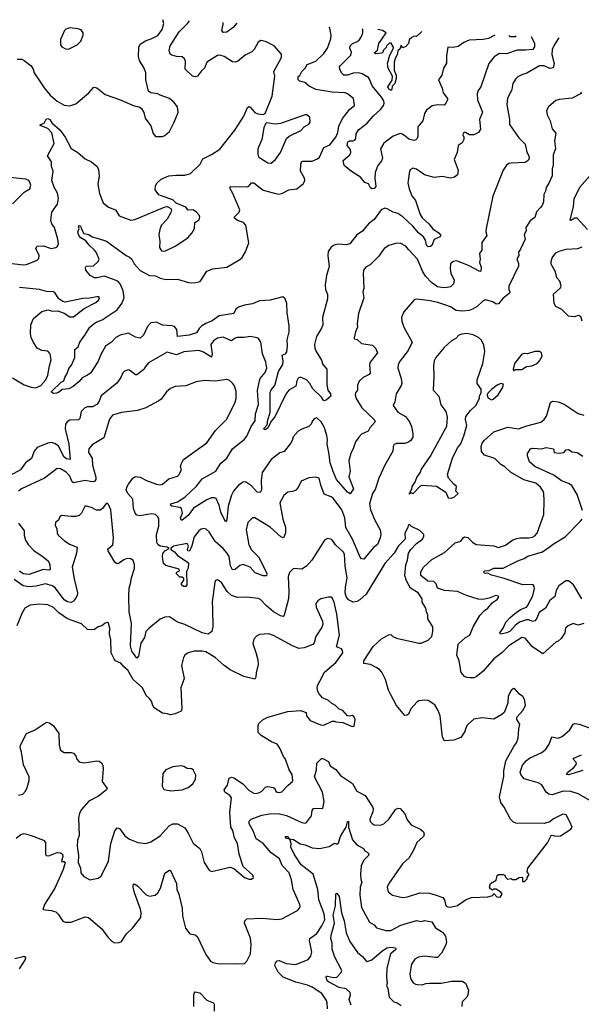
# Model space of a CAD drawing. Extents: x 1690054 to 1842981, y 782881 to 914114.
# Tile 684 of 693: x 1821306 to 1826103, y 899654 to 908058. Entities that reach past the tile are written whole.
import ezdxf

# ---------------------------------------------------------------- set-up
doc = ezdxf.new("R2010")
doc.units = 0

msp = doc.modelspace()

# ---------------------------------------------------------------- linework, layer by layer
at = {"layer": '0CON10XD'}
for points in [[(1821285, 907721.2), (1821325, 907720), (1821345, 907711.2), (1821403.8, 907665), (1821422, 907635), (1821428, 907605), (1821515.4, 907475.4), (1821567.1, 907415), (1821625, 907362.9), (1821685, 907330), (1821735, 907323.8), (1821785, 907341.2), (1821895, 907433.3), (1821935, 907480), (1821945, 907482), (1821965, 907476), (1822035, 907420), (1822157.5, 907377.5), (1822285, 907323.8), (1822325, 907313.3), (1822345, 907300), (1822365.8, 907265.8), (1822378.8, 907218.8), (1822425, 907152.5), (1822446.4, 907086.4), (1822465, 907062.5), (1822525, 907060), (1822545, 907070), (1822585.8, 907104.2), (1822626.2, 907185), (1822660, 907265), (1822653.3, 907315), (1822621.2, 907355), (1822584.2, 907384.2), (1822505, 907413.3), (1822485, 907426.2), (1822425, 907433.8), (1822405, 907447.5), (1822383.9, 907543.9), (1822382.5, 907605), (1822368.1, 907645), (1822329.8, 907709.8), (1822321.9, 907745), (1822323.3, 907825), (1822335, 907848), (1822381.7, 907878.3), (1822435, 907897.1), (1822485, 907924.6), (1822523.6, 907975), (1822536.6, 908026.6), (1822528.4, 908058.3)], [(1822522.9, 906552.9), (1822493.2, 906563.2), (1822462, 906605), (1822465, 906640), (1822480, 906665), (1822515, 906696.2), (1822580, 906725), (1822645, 906732), (1822715, 906730), (1822763.8, 906746.2), (1822846, 906824), (1822868.8, 906871.2), (1822945, 906906.9), (1823015, 906953.8), (1823144, 907115), (1823220, 907235), (1823250.7, 907309.3), (1823265, 907316.7), (1823275, 907312.5), (1823315, 907267.5), (1823340, 907255), (1823385, 907250), (1823403, 907257), (1823461.9, 907405), (1823485.7, 907575), (1823476.7, 907615), (1823493.1, 907646.9), (1823541.2, 907735), (1823543.3, 907765), (1823480, 907835), (1823405, 907872.5), (1823365, 907880), (1823342.7, 907867.3), (1823308, 907805), (1823287.4, 907782.6), (1823232, 907755), (1823167.6, 907702.4), (1823145, 907696.4), (1823125, 907700), (1823053.8, 907745), (1823015, 907754.5), (1822995, 907752.2), (1822905.7, 907695), (1822884.2, 907645), (1822857.5, 907622.5), (1822823.8, 907575), (1822805, 907569.4), (1822782.5, 907575), (1822718.8, 907635), (1822722.9, 907705), (1822714, 907725), (1822692.7, 907742.7), (1822644.3, 907744.3), (1822605, 907756), (1822592, 907765), (1822583.1, 907795), (1822591.9, 907835), (1822667.3, 907955), (1822739.4, 908025), (1822755.8, 908047.9)], [(1823160.1, 908029.4), (1823128.3, 907991.7), (1823075, 907950.6), (1823045, 907950), (1823031.4, 907965), (1823043.4, 908016.6), (1823043.4, 908034.8)], [(1825675.4, 907914.3), (1825704.1, 907855), (1825703.1, 907826.9), (1825688.6, 907805), (1825627, 907797), (1825555, 907798.6), (1825465, 907766.9), (1825405, 907770), (1825360.1, 907739.9), (1825313.3, 907683.3), (1825243.7, 907486.3), (1825221.1, 907455), (1825212.9, 907425), (1825217.8, 907375), (1825257.9, 907267.9), (1825233.1, 907205), (1825242.8, 907125), (1825225, 907096), (1825185, 907075.6), (1825147.5, 907075), (1825115, 907096.7), (1825105, 907096.7), (1825095, 907087.5), (1825091.2, 907075), (1825100, 907055), (1825098.8, 907035), (1825085, 907006.7), (1825050, 906985), (1825044, 906925), (1825016.2, 906865), (1825050, 906775), (1825045.8, 906734.2), (1825020, 906715), (1824985.3, 906704.7), (1824915, 906719.6), (1824845, 906710), (1824765, 906734.4), (1824695, 906781.4), (1824665, 906790), (1824645, 906780), (1824635.7, 906764.3), (1824623.6, 906683.6), (1824620, 906665), (1824632, 906615), (1824655, 906555.8), (1824686.1, 906515), (1824725.3, 906395), (1824745, 906366.2), (1824800.5, 906315), (1824833.6, 906273.6), (1824889.1, 906235), (1824901.9, 906215), (1824895.6, 906205), (1824847.6, 906182.4), (1824825, 906131.6), (1824815, 906122.1), (1824795, 906118.9), (1824779.5, 906135), (1824772.5, 906175), (1824754.6, 906205), (1824715.6, 906235.6), (1824665, 906296.9), (1824577.9, 906375), (1824535, 906403.3), (1824496.2, 906416.2), (1824445, 906444.6), (1824425, 906448.1), (1824393.3, 906435), (1824335, 906353.9), (1824285, 906317.1), (1824235, 906253.3), (1824185, 906221.8), (1824125, 906145.5), (1824095, 906136.2), (1824025, 906141.1), (1823992.5, 906135), (1823965, 906116.2), (1823941.7, 906078.3), (1823938.1, 906045), (1823948.3, 905951.7), (1823926, 905875), (1823914.2, 905794.2), (1823917.5, 905755), (1823934.2, 905715), (1823934.2, 905675), (1823892.9, 905515), (1823895.8, 905455), (1823884.6, 905425.4), (1823841.2, 905355), (1823823.8, 905285), (1823827.1, 905255), (1823839.1, 905225), (1823885, 905152.5), (1823896, 905115), (1823929.4, 905075), (1823928, 904945), (1823937.1, 904895), (1823960.6, 904865), (1823964.4, 904845), (1823925, 904810.3), (1823905, 904805.3), (1823882.9, 904835), (1823808.7, 904908.7), (1823785, 904951.8), (1823755, 904983.8), (1823705, 905006.5), (1823685, 904998.1), (1823673.5, 904975), (1823665, 904931.2), (1823605, 904896.4), (1823578.2, 904861.8), (1823485, 904668.1), (1823457.1, 904632.9), (1823425, 904573.1), (1823405, 904557.8), (1823389.2, 904565), (1823418.8, 904601.2), (1823425, 904644), (1823445.9, 904704.1), (1823444.8, 904875), (1823455, 904899.1), (1823485.9, 904935), (1823516.4, 905055), (1823553.2, 905115), (1823555.3, 905145), (1823546.5, 905193.5), (1823575, 905206.7), (1823586.4, 905223.6), (1823594.2, 905275), (1823590, 905325), (1823607.5, 905392.5), (1823609, 905445), (1823591.2, 905555), (1823588.2, 905635), (1823574.4, 905675), (1823553.2, 905693.2), (1823445.8, 905664.2), (1823355, 905659.3), (1823295, 905633.8), (1823227.3, 905622.7), (1823175, 905603.5), (1823151.8, 905588.2), (1823135, 905549.5), (1823010.3, 905529.7), (1822950.8, 905489.2), (1822895, 905466), (1822862.4, 905445), (1822837.6, 905422.4), (1822815.3, 905384.7), (1822754.4, 905364.4), (1822655, 905353.8), (1822647.5, 905415), (1822628.5, 905438.5), (1822606.1, 905446.1), (1822525, 905450), (1822475, 905475.4), (1822425, 905470.9), (1822398.3, 905438.3), (1822363.5, 905365), (1822335, 905339.5), (1822295, 905348.9), (1822235, 905382), (1822165, 905365.3), (1822127.1, 905345), (1822089.6, 905305), (1822039.5, 905270.5), (1821998.3, 905201.7), (1821975.9, 905144.1), (1821912.5, 905045), (1821885, 905023.1), (1821838.3, 905001.7), (1821815, 904968.8), (1821763.6, 904926.4), (1821725, 904906.7), (1821668.3, 904901.7), (1821637.5, 904875), (1821620.7, 904869.3), (1821595, 904868), (1821580, 904875), (1821578.8, 904885), (1821658.8, 904965), (1821684.1, 904975.9), (1821690.3, 905005), (1821711.5, 905038.5), (1821725, 905082.1), (1821749.6, 905110.4), (1821777.3, 905175), (1821777.1, 905242.9), (1821804.4, 905265.6), (1821820, 905305), (1821861.9, 905365), (1821904.8, 905435), (1821941.7, 905465), (1821965, 905479.5), (1822010.9, 905495), (1822138.8, 905581.2), (1822179.3, 905635), (1822197.1, 905685), (1822189.1, 905745), (1822163, 905803), (1822145, 905827.8), (1822028.8, 905868.8), (1821965, 905853.8), (1821943.8, 905855), (1821908, 905875), (1821870.9, 905920.9), (1821868, 905942), (1821875, 905953.3), (1821935, 905957.1), (1821975, 905994), (1821984.2, 906015), (1821958.1, 906075), (1821942.5, 906095), (1821899.4, 906135), (1821871.2, 906171.2), (1821827.5, 906195), (1821810, 906215), (1821801.1, 906245), (1821813.3, 906275), (1821807.5, 906295), (1821815, 906302.5), (1821825, 906297.5), (1821830, 906275), (1821852.5, 906232.5), (1821895, 906224.2), (1821923.6, 906203.6), (1821967.5, 906192.5), (1822048.3, 906168.3), (1822215, 906046), (1822245, 906032), (1822265, 906013.8), (1822284.3, 905975), (1822335, 905918.6), (1822413.3, 905875), (1822465, 905871.1), (1822505, 905851.8), (1822555, 905841.5), (1822654.5, 905844.5), (1822747.5, 905815), (1822795, 905812.2), (1822847, 905823), (1822905, 905912.9), (1822955, 905932.1), (1823075, 905946.4), (1823185, 906011.6), (1823205, 906029.1), (1823235, 906076), (1823264.4, 906155), (1823236.2, 906305), (1823217.8, 906327.8), (1823165, 906345.6), (1823142, 906365), (1823140, 906375), (1823181.4, 906415), (1823185.6, 906435), (1823127.3, 906575), (1823103.8, 906615), (1823103.3, 906635), (1823245, 906630.9), (1823262.1, 906637.9), (1823284.6, 906665.4), (1823305, 906666.4), (1823385, 906603.8), (1823515, 906568.5), (1823545.3, 906574.7), (1823605, 906605.7), (1823673.3, 906615), (1823728.7, 906661.3), (1823741.4, 906685), (1823738.1, 906705), (1823704.4, 906765), (1823707.5, 906825), (1823714.4, 906845.6), (1823725, 906850.8), (1823805, 906849.6), (1823850.5, 906869.5), (1823865.6, 906885), (1823903.2, 906966.8), (1823955, 906990), (1824006.1, 907056.1), (1824022.5, 907095), (1824031.7, 907148.3), (1824062.7, 907215), (1824124.5, 907295), (1824166, 907325), (1824156, 907385), (1824106.6, 907426.6), (1824086.7, 907435), (1823975, 907440), (1823835, 907462.2), (1823779.8, 907489.8), (1823742.2, 907522.2), (1823694.5, 907534.5), (1823684, 907545), (1823685, 907572.5), (1823698.8, 907581.2), (1823715.6, 907615), (1823745.3, 907644.7), (1823762.8, 907677.2), (1823835.9, 907704.1), (1823905, 907770.6), (1823935, 907816), (1823962.9, 907895), (1823967.3, 907925), (1823955.6, 907985), (1823948, 907993.4)], [(1821723, 907807), (1821735, 907813.3), (1821795.8, 907844.2), (1821827.5, 907875), (1821847.5, 907925), (1821847.5, 907945), (1821830.7, 907970.7), (1821805, 907980), (1821735, 907988.8), (1821701.2, 907978.8), (1821687.5, 907965), (1821655, 907890), (1821653.3, 907845), (1821665, 907827.5), (1821698.3, 907808.3), (1821723, 907807)], [(1825365.7, 907928.5), (1825357.9, 907922.1), (1825311.3, 907898.7), (1825265, 907889.6), (1825145, 907884.3), (1825098.8, 907865), (1825050.3, 907829.7), (1825005, 907821.4), (1824962.5, 907825), (1824950.3, 907749.7), (1824952.3, 907687.7), (1824926.2, 907645), (1824912, 907585), (1824884.3, 907545), (1824915.6, 907475), (1824922.2, 907435), (1824959.4, 907385), (1824960.8, 907375), (1824946.2, 907345), (1824931.2, 907328.8), (1824875, 907330.8), (1824828.3, 907321.7), (1824781.2, 907285), (1824765, 907257.5), (1824750, 907195), (1824706.9, 907145), (1824707, 907063), (1824701.4, 907045), (1824688.3, 907031.7), (1824675, 907028.5), (1824635, 907036.4), (1824575, 907082.3), (1824555, 907087.6), (1824495, 907063.8), (1824415, 907003.1), (1824386.9, 906955), (1824404.5, 906875), (1824395.9, 906854.1), (1824365.3, 906814.7), (1824343.2, 906755), (1824339.7, 906705), (1824348.5, 906635), (1824335, 906616.9), (1824315, 906615.5), (1824302.4, 906622.4), (1824286.7, 906656.7), (1824255, 906669.5), (1824218.2, 906715), (1824141.2, 906761.2), (1824077.6, 906815), (1824069.7, 906855), (1824124.6, 906905), (1824133.1, 906925), (1824130.6, 906950.6), (1824102.2, 906985), (1824109.7, 907015), (1824125, 907025.2), (1824155, 907022.9), (1824169.7, 907030.3), (1824177.9, 907045), (1824179.1, 907085), (1824200.6, 907119.4), (1824274.3, 907175.7), (1824325, 907234.4), (1824391.5, 907295), (1824412.5, 907325), (1824418.5, 907345), (1824415.5, 907365), (1824396.3, 907396.4), (1824315.3, 907495), (1824295, 907552), (1824284.1, 907564.1), (1824231.4, 907595), (1824195.9, 907605.9), (1824155, 907601.8), (1824105, 907584.4), (1824075.7, 907585.7), (1824055, 907603.3), (1824040.8, 907635), (1824038.6, 907655), (1824044.3, 907665), (1824135, 907756.7), (1824139.7, 907779.7), (1824126.9, 907815), (1824127.8, 907835), (1824145, 907851.5), (1824189.1, 907870.9), (1824205, 907884.2), (1824225, 907913.8), (1824236.7, 907945), (1824235.6, 907975), (1824231.3, 907980.4)], [(1824739.7, 907957.1), (1824696.1, 907913.9), (1824675, 907917.5), (1824655, 907907.5), (1824633.9, 907886.1), (1824626.7, 907855), (1824605, 907830), (1824578.3, 907818.3), (1824565, 907840), (1824552.5, 907807.5), (1824536.4, 907793.6), (1824530.5, 907759.5), (1824512.2, 907727.8), (1824503.6, 907695), (1824505.5, 907625), (1824521.5, 907585), (1824520.4, 907555), (1824510, 907515), (1824488.6, 907491.4), (1824485, 907463.3), (1824477.1, 907452.9), (1824458.9, 907465), (1824450, 907485), (1824486.5, 907543.5), (1824490.9, 907575), (1824454.4, 907644.4), (1824447, 907683), (1824467.1, 907755), (1824500, 907815), (1824500, 907825), (1824478.3, 907858.3), (1824465, 907857.5), (1824440, 907835), (1824435, 907820), (1824410, 907795), (1824410, 907785), (1824398.3, 907771.7), (1824345, 907767.5), (1824333.3, 907775), (1824361.7, 907798.3), (1824373.5, 907855), (1824437.5, 907945), (1824405.8, 907965.8), (1824365, 907974.3)], [(1825913.8, 907903.4), (1825905.5, 907894.5), (1825870.2, 907839.8), (1825854.5, 907805), (1825852, 907762), (1825870.4, 907685), (1825863, 907647), (1825835, 907643.1), (1825786.7, 907665), (1825745, 907664.3), (1825638.8, 907601.2), (1825595, 907588.1), (1825560.6, 907569.4), (1825539.8, 907550.2), (1825516.9, 907515), (1825508.3, 907461.7), (1825472.5, 907385), (1825465.7, 907335), (1825489.4, 907205), (1825490, 907165), (1825570.1, 907050.1), (1825622.2, 906995), (1825637.1, 906927.1), (1825655, 906896.2), (1825658.5, 906875), (1825648, 906855), (1825625, 906840), (1825505, 906834.3), (1825485, 906830), (1825464.3, 906815.7), (1825435.7, 906774.3), (1825348.3, 906551.7), (1825290, 906275), (1825288.3, 906248.3), (1825296.2, 906215), (1825254.4, 906155.6), (1825252.5, 906087.5), (1825234, 906065), (1825239.2, 906015), (1825234.4, 905985), (1825247.8, 905945), (1825245, 905912.5), (1825235, 905908.8), (1825145, 905957.3), (1825055, 905995.4), (1825035, 906000), (1825007.5, 905995), (1824986.2, 905975), (1824982.5, 905935), (1824990, 905895), (1825018.1, 905835), (1825010, 905805), (1824985, 905779.2), (1824958.2, 905771.8), (1824925, 905769.7), (1824875, 905779.3), (1824823.1, 905815), (1824775, 905865.4), (1824748.8, 905905), (1824703.5, 906015), (1824626.7, 906096.7), (1824603.3, 906125), (1824555, 906150), (1824515, 906148), (1824458.3, 906131.7), (1824418, 906105), (1824375, 906041.2), (1824299.2, 905965), (1824265, 905948), (1824244.4, 905925), (1824238.5, 905895), (1824246.7, 905765), (1824236.7, 905735), (1824246.7, 905685), (1824198.8, 905551.2), (1824187.5, 905465), (1824190, 905435), (1824172.9, 905395), (1824161.7, 905341.7), (1824164.3, 905334.3), (1824187.8, 905327.8), (1824225.7, 905295.7), (1824319.7, 905279.7), (1824345, 905253.3), (1824362.5, 905215), (1824300, 905135), (1824294.4, 905115), (1824299.4, 905040.6), (1824290, 905030), (1824238.8, 905005), (1824206.8, 904973.2), (1824192.5, 904937.5), (1824190.6, 904895), (1824175.5, 904874.5), (1824171.5, 904855), (1824180.5, 904825), (1824229.1, 904745), (1824333.8, 904645), (1824343.3, 904625), (1824296.2, 904575), (1824281.2, 904545), (1824225, 904519.2), (1824202.5, 904495), (1824174.3, 904455), (1824158.1, 904405), (1824133.7, 904356.3), (1824117.5, 904295), (1824129.4, 904205), (1824118.2, 904155), (1824158.1, 904055), (1824127.5, 904012.5), (1824105, 904025.8), (1824012.8, 904132.8), (1823982.5, 904202.5), (1823958.4, 904275), (1823947.8, 904365), (1823931.9, 904435), (1823933.8, 904475), (1823928, 904508), (1823909.5, 904575), (1823880.5, 904625), (1823845, 904661.2), (1823825, 904653.8), (1823808, 904635), (1823796, 904605), (1823775, 904586.2), (1823715, 904563.8), (1823683.8, 904545), (1823643, 904497), (1823634.4, 904465), (1823619.8, 904440.2), (1823565, 904372.5), (1823529.1, 904360.9), (1823452.5, 904305), (1823376.9, 904193.1), (1823368.9, 904125), (1823370.5, 904045), (1823358.8, 904021.2), (1823335, 904024.2), (1823285, 904080), (1823235, 904113.1), (1823215, 904111.4), (1823174.4, 904085), (1823133.3, 904035), (1823115, 903998.8), (1823087.9, 903905), (1823075, 903790), (1823065, 903773.3), (1823023.9, 903855), (1823010.4, 903915), (1822985, 903970.8), (1822968.3, 903978.3), (1822945, 903977.8), (1822905, 903961.1), (1822790.9, 903889.1), (1822744.4, 903825), (1822695, 903786.7), (1822685, 903787.5), (1822678, 903805), (1822695.7, 903845), (1822688.6, 903885), (1822674.5, 903894.5), (1822606.7, 903905), (1822594.3, 903915), (1822596.7, 903925), (1822655, 903943.3), (1822715, 903983.5), (1822815, 904077.1), (1822865, 904139.5), (1822980, 904205), (1823025, 904272.9), (1823075.4, 904315), (1823123.4, 904396.6), (1823225, 904478.5), (1823245.5, 904504.5), (1823284.3, 904585.7), (1823316.6, 904635), (1823319.6, 904695), (1823345.3, 904774.7), (1823337.6, 904892.4), (1823352.9, 904975), (1823360, 904995), (1823402, 905048), (1823415.6, 905085), (1823407.1, 905135), (1823379.2, 905205), (1823366, 905305), (1823346.2, 905336.2), (1823335, 905343.3), (1823275, 905352.9), (1823224.5, 905345.5), (1823163.2, 905346.8), (1823145, 905340.8), (1823115, 905318.5), (1823045, 905348.6), (1822995, 905339.2), (1822962, 905318), (1822939.4, 905285), (1822950.5, 905205), (1822945, 905177.5), (1822875, 905220), (1822835, 905233.3), (1822707, 905223), (1822645, 905198.9), (1822565, 905221.4), (1822405, 905129.4), (1822381.1, 905098.9), (1822365, 905072.5), (1822305, 905027.5), (1822295, 905027.5), (1822245, 905066.2), (1822231.7, 905068.3), (1822201.7, 905058.3), (1822186.7, 905045), (1822170, 905005), (1822136.2, 904955), (1822001.5, 904848.5), (1821981.8, 904795), (1821965, 904772.5), (1821926.7, 904755), (1821885, 904754.4), (1821863.6, 904746.4), (1821830, 904715), (1821818.1, 904655), (1821808.3, 904641.7), (1821735, 904641.1), (1821710, 904625), (1821697.8, 904605), (1821693.6, 904566.4), (1821724.6, 904435), (1821736.9, 904303.1), (1821705, 904311.1), (1821685, 904324.1), (1821637.4, 904417.4), (1821605, 904440.8), (1821575, 904449.4), (1821545, 904444), (1821454.5, 904405.5), (1821428.8, 904375), (1821415.9, 904335), (1821406.6, 904313.4), (1821355, 904274.6), (1821313.6, 904215), (1821225, 904167.1)], [(1825543.1, 907920.4), (1825538.8, 907911.2), (1825495, 907912.7), (1825482.7, 907923.1)], [(1826105, 907440), (1826096.2, 907425), (1826025, 907387.5), (1825915, 907377.5), (1825885, 907369.2), (1825823.3, 907315), (1825806.4, 907283.6), (1825812, 907245), (1825835.8, 907195), (1825855, 907127.5), (1825885, 907090), (1825873.1, 907025), (1825881.9, 906955), (1825863.3, 906905), (1825863.1, 906815), (1825855.5, 906785), (1825853.1, 906725), (1825826.7, 906663.3), (1825802.9, 906625), (1825796.7, 906595), (1825781.9, 906565), (1825779.4, 906505), (1825768.3, 906471.7), (1825754.2, 906455.8), (1825721.7, 906418.3), (1825705, 906370), (1825665, 906342.5), (1825628.8, 906285), (1825632, 906255), (1825614.1, 906224.1), (1825623.8, 906185), (1825585, 906100), (1825567.5, 906075), (1825570, 906045), (1825553.6, 906016.4), (1825567.7, 905977.7), (1825566, 905955), (1825482.9, 905785), (1825484.1, 905755.9), (1825492.9, 905735), (1825490, 905725), (1825432, 905678), (1825395, 905634), (1825375, 905629.2), (1825348.8, 905648.8), (1825285, 905666.4), (1825262, 905655), (1825215, 905610), (1825173.8, 905586.2), (1825145, 905575.5), (1825085, 905569.2), (1825035, 905575.6), (1824985, 905607.1), (1824936.7, 905625), (1824877.5, 905645), (1824812.7, 905657.3), (1824698.3, 905671.7), (1824674.3, 905665.7), (1824661.4, 905648.6), (1824586.2, 905565), (1824568, 905515), (1824570, 905485), (1824586, 905435), (1824658.1, 905305), (1824625, 905235.8), (1824555.6, 905145), (1824540, 905115), (1824537.3, 905082.7), (1824564.5, 904994.5), (1824570, 904955), (1824564.3, 904935), (1824521.4, 904865), (1824510, 904795), (1824495.7, 904765), (1824535, 904707.1), (1824600, 904670), (1824635, 904627.1), (1824653.2, 904585), (1824664.6, 904525), (1824662.7, 904495), (1824647.5, 904465), (1824621, 904449), (1824591.9, 904441.9), (1824525, 904441.5), (1824505, 904431.4), (1824497.3, 904415), (1824492.9, 904375), (1824425.7, 904255), (1824373.5, 904145), (1824342.9, 904047.1), (1824320.9, 904015), (1824292.7, 903925), (1824301.2, 903875), (1824339.1, 903785), (1824383.8, 903705), (1824390, 903665), (1824385.5, 903635), (1824361.9, 903578.1), (1824328, 903552), (1824245, 903453.8), (1824226.8, 903456.8), (1824215, 903471.2), (1824148.5, 903625), (1824092, 903725), (1824082.1, 903805), (1824056.6, 903875), (1823982.7, 903972.7), (1823965, 903986.1), (1823907.4, 904007.4), (1823878.2, 904085), (1823863.8, 904145), (1823835, 904152.2), (1823775, 904148.6), (1823710.5, 904119.5), (1823683.3, 904065), (1823665, 904043.3), (1823635, 904031.2), (1823595, 904026.2), (1823563.4, 903996.6), (1823529.2, 903935), (1823554.5, 903794.5), (1823575.7, 903725.7), (1823575.8, 903675), (1823560, 903635), (1823536.7, 903645), (1823445, 903726.6), (1823315, 903806), (1823293.8, 903805), (1823254.5, 903765.5), (1823240.6, 903705), (1823263.5, 903575), (1823285, 903534.4), (1823345, 903472.5), (1823416.5, 903335), (1823415, 903311.2), (1823385, 903312.5), (1823317.9, 903337.9), (1823274.2, 903385), (1823215, 903408.2), (1823185, 903399.2), (1823145, 903364.3), (1823125, 903361.4), (1823105.3, 903395.3), (1823094, 903475), (1823075, 903508.9), (1823045, 903545.5), (1822974.4, 903605), (1822925, 903688), (1822899.1, 903709.1), (1822875, 903714), (1822855, 903709.2), (1822835, 903694), (1822795.4, 903644.6), (1822775, 903566.7), (1822755, 903522.5), (1822742.5, 903525), (1822740, 903535), (1822748.8, 903565), (1822735, 903587.1), (1822620, 903565), (1822596.7, 903545), (1822597.5, 903535), (1822627.5, 903515), (1822654.1, 903484.1), (1822735, 903431.2), (1822746.5, 903416.5), (1822745, 903377.5), (1822730.5, 903349.5), (1822733.8, 903235), (1822725, 903221.2), (1822705, 903220.8), (1822686.7, 903235), (1822686.7, 903245), (1822707.5, 903275), (1822707, 903287), (1822695, 903300), (1822675, 903300), (1822641.7, 903331.7), (1822648.3, 903341.7), (1822670, 903355), (1822667, 903367), (1822555, 903400), (1822535, 903416.7), (1822524.4, 903475.6), (1822528.3, 903501.7), (1822546.2, 903525), (1822583.3, 903545), (1822566.9, 903556.9), (1822505, 903563.3), (1822485, 903578.8), (1822475.9, 903595), (1822474.2, 903665), (1822494.7, 903735), (1822493.8, 903793.8), (1822485.6, 903815), (1822465, 903834.4), (1822435, 903840.5), (1822333.1, 903823.1), (1822305, 903828.8), (1822293.1, 903845), (1822279.2, 903885), (1822271.5, 903965), (1822228.5, 904015), (1822216.5, 904045), (1822223.5, 904075), (1822235.4, 904094.6), (1822271.4, 904145), (1822295, 904159.4), (1822335, 904152.2), (1822390, 904125), (1822474.6, 904094.6), (1822505, 904088.6), (1822525, 904094.3), (1822580, 904140), (1822655, 904162.5), (1822665, 904172), (1822687.1, 904215), (1822680.8, 904245), (1822685, 904263.3), (1822704.5, 904305.5), (1822905, 904445.8), (1822978.7, 904551.3), (1823073.2, 904646.8), (1823143.1, 904785), (1823155.6, 904825), (1823155.5, 904885.5), (1823141.7, 904931.7), (1823125, 904956.2), (1823095, 904981.2), (1823075, 904988), (1822975, 904973.1), (1822885, 904977.8), (1822814.3, 904965.7), (1822725, 904934.2), (1822635, 904926.2), (1822595, 904911.2), (1822558.8, 904881.2), (1822515, 904820), (1822495, 904803.8), (1822382.5, 904745), (1822312.7, 904722.7), (1822175, 904706.7), (1822097.3, 904682.7), (1822071.7, 904648.3), (1822025, 904490), (1821925, 904428.5), (1821895.6, 904395), (1821892.2, 904365), (1821925.6, 904315), (1821926.4, 904255), (1821956.4, 904153.6), (1821957, 904133), (1821945, 904115.6), (1821925, 904112.4), (1821865, 904124.1), (1821765, 904105.6), (1821753.3, 904113.3), (1821735, 904163.1), (1821701.5, 904195), (1821655, 904223.5), (1821625, 904226), (1821516.7, 904145), (1821321.2, 904055), (1821295, 904034)], [(1821195.8, 905984.2), (1821335, 905964.4), (1821365, 905968.6), (1821454.2, 906005.8), (1821469.7, 906020.3), (1821472.9, 906045), (1821442.9, 906105), (1821454.3, 906125.7), (1821508.9, 906128.9), (1821575, 906104.4), (1821615, 906112.5), (1821628.8, 906125), (1821635.9, 906145.9), (1821631.9, 906185), (1821603.3, 906285), (1821580.8, 906315), (1821571.3, 906345), (1821581.7, 906415), (1821628.5, 906485), (1821636, 906535), (1821628.1, 906578.1), (1821598.9, 906628.9), (1821581.4, 906685), (1821592.7, 906765), (1821576.7, 906805), (1821578.1, 906845), (1821543.8, 906895), (1821599.3, 907000.7), (1821581.4, 907091.4), (1821545, 907130), (1821480, 907155), (1821482.5, 907165), (1821515, 907176), (1821530.5, 907209.5), (1821545, 907215.5), (1821563.1, 907205), (1821579.1, 907179.1), (1821651.2, 907115), (1821692.8, 907055), (1821745, 906960), (1821802.2, 906925), (1821865, 906870), (1821920, 906845), (1821967.5, 906805), (1821977.9, 906777.9), (1821985.8, 906725.8), (1821974.6, 906655), (1821988.5, 906575), (1822020, 906495), (1822065, 906459.4), (1822124.3, 906434.3), (1822155, 906384), (1822255, 906347.5), (1822288.3, 906351.7), (1822549.5, 906460.5), (1822565, 906463.8), (1822596.1, 906446.1), (1822602.5, 906435), (1822597, 906413), (1822566.7, 906355), (1822515, 906302.5), (1822501.7, 906268.3), (1822494.4, 906225.6), (1822502, 906165), (1822498.8, 906115), (1822516.4, 906086.4), (1822545, 906083.8), (1822635, 906125.8), (1822742.7, 906197.3), (1822776.7, 906235), (1822798.8, 906275), (1822801.9, 906328.1), (1822839.7, 906350.3), (1822843.9, 906373.9), (1822838.8, 906388.8), (1822816.7, 906415), (1822787.5, 906435), (1822745, 906433.3), (1822725, 906457.5), (1822641.7, 906491.7), (1822615, 906520), (1822522.9, 906552.9)], [(1823455, 906834), (1823492, 906865), (1823534, 906925), (1823585.8, 907045), (1823607.2, 907062.8), (1823706.2, 907113.8), (1823735, 907144), (1823775, 907167.5), (1823786.2, 907185), (1823785, 907226.7), (1823757.5, 907245), (1823745, 907246.2), (1823535, 907171.4), (1823487.7, 907167.7), (1823415, 907177.5), (1823405, 907170), (1823390, 907135), (1823374.1, 907035.9), (1823338.8, 906955), (1823339.3, 906909.3), (1823346.4, 906886.4), (1823362.5, 906875), (1823426.1, 906836.1), (1823455, 906834)], [(1821243.2, 906486.8), (1821344.1, 906585.9), (1821393.3, 906615), (1821401.2, 906645), (1821392, 906672), (1821382.5, 906685), (1821357.6, 906697.6), (1821165, 906716.9)], [(1826155, 906268.8), (1826067, 906363), (1826046.8, 906363.2), (1826015, 906343.3), (1826007.5, 906347.5), (1826035.9, 906464.1), (1826041, 906529), (1826091.3, 906628.7), (1826175, 906725.6)], [(1826111.2, 905485), (1826100, 905525), (1826075, 905533.3), (1826045, 905521.2), (1825995, 905526.7), (1825936.2, 905585), (1825885, 905610), (1825870, 905635), (1825866.7, 905715), (1825925, 905770), (1825931.4, 905785), (1825918.5, 905825), (1825894.3, 905855), (1825881.5, 905905), (1825845, 905971.2), (1825844.7, 905995), (1825854.5, 906025.5), (1825885, 906067.7), (1825915, 906083.8), (1825975, 906098.6), (1826074.2, 906105.8), (1826109.7, 906120.3)], [(1821245, 905000), (1821345, 904941.8), (1821405, 904920.4), (1821445, 904917.1), (1821485, 904934.5), (1821528.8, 904985), (1821545.5, 905025), (1821560, 905105), (1821575.8, 905155), (1821565, 905206.2), (1821545, 905227.5), (1821495, 905235.6), (1821456.2, 905255), (1821423.1, 905303.1), (1821404.2, 905344.2), (1821398.9, 905381.1), (1821400.9, 905455), (1821425, 905508.1), (1821495, 905568.1), (1821545, 905582), (1821585, 905571.2), (1821632.3, 905572.3), (1821685, 905552), (1821735, 905523.3), (1821765, 905520.8), (1821857.9, 905592.1), (1821955, 905643.8), (1821980, 905665), (1821987.5, 905685), (1821981.7, 905691.7), (1821965, 905692.5), (1821905, 905680), (1821845, 905677.5), (1821695, 905645.8), (1821673, 905653), (1821641.2, 905675), (1821610, 905725), (1821595, 905735.5), (1821535, 905739.6), (1821474.7, 905755.3), (1821305, 905771.2)], [(1824995, 903973.3), (1825020, 903985), (1825050, 904015), (1825030, 904035), (1825037.5, 904075), (1825015, 904092.5), (1824970, 904145), (1824961.2, 904175), (1825003.2, 904316.8), (1825045.8, 904405), (1825075, 904438.8), (1825103.1, 904515), (1825124.2, 904595), (1825114.3, 904644.3), (1825117.9, 904672.1), (1825157.6, 904722.4), (1825201.2, 904765), (1825232.5, 904825), (1825233.3, 904845), (1825247.5, 904875), (1825247.5, 904905), (1825213, 904953), (1825213.8, 904983.8), (1825262.3, 905125), (1825277.8, 905225), (1825271.1, 905281.1), (1825251.4, 905321.4), (1825225, 905346.9), (1825178.8, 905368.8), (1825125, 905379.6), (1825083.3, 905375), (1825056.2, 905365), (1825031.7, 905338.3), (1824995, 905318), (1824930.3, 905259.7), (1824861.2, 905175), (1824846.7, 905145), (1824840, 905105), (1824844.2, 905015), (1824838, 904895), (1824887.5, 904845), (1824902, 904772), (1824946.7, 904715), (1824957.1, 904665), (1824950.6, 904585), (1824818.3, 904341.7), (1824735, 904222.5), (1824725.9, 904194.1), (1824697.5, 904155), (1824683.3, 904115), (1824656.2, 904075), (1824651.7, 904048.3), (1824640, 904035), (1824640, 904020), (1824630, 904015), (1824635, 904010), (1824640, 904020), (1824655, 904020), (1824665, 904010), (1824730.5, 904079.5), (1824743.6, 904086.4), (1824865, 904075.4), (1824946, 904026), (1824966.7, 903976.7), (1824995, 903973.3)], [(1825525, 905060), (1825538.3, 905071.7), (1825595, 905071.2), (1825635, 905098.8), (1825680, 905105), (1825725, 905123.3), (1825746.7, 905145), (1825767.5, 905185), (1825762.5, 905215), (1825746.4, 905226.4), (1825707, 905227), (1825643, 905207), (1825615, 905210), (1825595, 905203.3), (1825531.2, 905125), (1825520, 905075), (1825525, 905060)], [(1825335, 904813.3), (1825350.7, 904819.3), (1825393.3, 904855), (1825430, 904915), (1825438.3, 904948.3), (1825415, 904952.5), (1825385, 904937.5), (1825335, 904902.5), (1825305, 904870), (1825300, 904855), (1825305, 904830), (1825335, 904813.3)], [(1826126.1, 902903.9), (1826075, 902891.2), (1826035, 902903.3), (1825990, 902885), (1825968.8, 902865), (1825963.8, 902825), (1825931.2, 902775), (1825905, 902753.8), (1825885, 902746.2), (1825775, 902646), (1825686, 902706), (1825625, 902780), (1825595, 902783.6), (1825483.3, 902715), (1825425, 902654.6), (1825355, 902603.6), (1825265, 902498.1), (1825205, 902448.6), (1825185, 902440), (1825155, 902440.6), (1825125, 902442.2), (1825105, 902451.9), (1825077.3, 902487.3), (1825060.4, 902585), (1825038.9, 902635), (1825051.8, 902728.2), (1825112.9, 902785), (1825151.1, 902805), (1825180, 902875), (1825237, 902973), (1825275.6, 903014.4), (1825305, 903036.2), (1825340.3, 903079.7), (1825385, 903108.8), (1825396.7, 903125), (1825395, 903136.7), (1825373.6, 903143.6), (1825315, 903119.4), (1825261.9, 903108.1), (1825221.5, 903111.5), (1825123.8, 903143.8), (1825045, 903177.8), (1824935, 903184.6), (1824875.8, 903205), (1824863.2, 903243.2), (1824842.2, 903262.2), (1824792, 903265), (1824732.5, 903315), (1824731.2, 903345), (1824754.5, 903385), (1824825, 903450), (1824935, 903509.1), (1825025, 903593.6), (1825073.6, 903606.4), (1825093.5, 903636.5), (1825105, 903643.1), (1825135, 903637.1), (1825176, 903595), (1825205, 903578.5), (1825355, 903568), (1825395, 903552.9), (1825455, 903572.5), (1825514.6, 903615.4), (1825549.3, 903630.7), (1825585, 903636.5), (1825655.6, 903634.4), (1825685, 903641.4), (1825706.4, 903653.6), (1825726.7, 903676.7), (1825782, 903835), (1825785.8, 903955), (1825784.2, 904015), (1825777.1, 904035), (1825755, 904069.2), (1825715, 904102.2), (1825611.7, 904131.8), (1825497.3, 904197.3), (1825451.1, 904241.1), (1825415, 904261.8), (1825365, 904313.9), (1825275, 904341.1), (1825251.7, 904371.7), (1825246.9, 904415), (1825257.1, 904445), (1825272.8, 904467.2), (1825355, 904540), (1825475, 904579.4), (1825565.6, 904565.6), (1825637.4, 904592.6), (1825757.4, 904622.6), (1825785.8, 904645), (1825806.9, 904675), (1825839.4, 904790.6), (1825857.7, 904802.3), (1825905, 904795.6), (1825955.4, 904775.4), (1826075, 904698), (1826125, 904684)], [(1826112.2, 903867.8), (1826067.5, 904005), (1826021.2, 904081.2), (1825995, 904100), (1825935, 904122.1), (1825869.2, 904169.2), (1825705, 904245.8), (1825662, 904285), (1825643.3, 904335), (1825643.3, 904355), (1825670, 904395), (1825685, 904401.4), (1825765, 904395.7), (1825804.1, 904405.9), (1825866.7, 904395), (1825872.5, 904365), (1825915, 904358), (1825952.5, 904365), (1825973.3, 904386.7), (1825995, 904390), (1826025, 904370.6), (1826068.8, 904365), (1826115, 904333.1)], [(1821275, 901072), (1821316.1, 901103.9), (1821345, 901111.1), (1821405, 901095.3), (1821509.4, 901055), (1821526, 901035), (1821525.9, 900935.9), (1821533.3, 900925), (1821555, 900922.5), (1821625, 900948.9), (1821655, 900945.8), (1821670, 900935), (1821673.6, 900916.4), (1821663, 900873), (1821685, 900872.5), (1821693, 900863), (1821676.2, 900803.8), (1821605, 900644.4), (1821516.7, 900505), (1821504.1, 900464.1), (1821575.5, 900455.5), (1821615, 900442), (1821634.3, 900424.3), (1821674.5, 900364.5), (1821695, 900354), (1821746.1, 900356.1), (1821865, 900399.2), (1821894.3, 900394.3), (1822008.7, 900298.7), (1822057.6, 900227.6), (1822095, 900190), (1822115, 900178), (1822155, 900180), (1822175, 900191.2), (1822217.5, 900255), (1822268, 900305), (1822340, 900395), (1822344, 900435), (1822338.6, 900465), (1822286.7, 900605), (1822274.3, 900655), (1822276.1, 900673.9), (1822285, 900681.2), (1822311.2, 900665), (1822385, 900587.5), (1822415.7, 900575.7), (1822463.4, 900586.6), (1822485, 900605.8), (1822507.3, 900645), (1822545, 900773.8), (1822585, 900800), (1822595, 900796.7), (1822644.4, 900685), (1822649.1, 900635), (1822664.5, 900595), (1822692.9, 900475), (1822697.1, 900405), (1822723.1, 900305), (1822760, 900255), (1822805, 900246.2), (1822825, 900230), (1822895, 900077.5), (1822935, 900022.5), (1822955, 900010), (1822995, 900001.2), (1823145, 899998), (1823227.3, 900002.7), (1823245, 900022.5), (1823277.5, 900085), (1823284.2, 900165), (1823277.3, 900217.3), (1823226, 900345), (1823228, 900365), (1823245, 900384), (1823375, 900389.4), (1823505, 900377.8), (1823545.5, 900384.5), (1823677.5, 900455), (1823696.1, 900473.9), (1823700.7, 900489.3), (1823698.8, 900505), (1823642.5, 900635), (1823626.9, 900715), (1823607.3, 900775), (1823548.2, 900838.2), (1823525, 900895.5), (1823455, 900946.4), (1823385.2, 901025.2), (1823325.6, 901065), (1823300.5, 901135), (1823265.5, 901195), (1823265, 901216.7), (1823283.3, 901235), (1823373, 901267), (1823439.4, 901280.6), (1823515, 901281.5), (1823583.8, 901266.2), (1823715, 901205.4), (1823745, 901200.6), (1823755.7, 901205), (1823797.9, 901262.1), (1823805, 901307.5), (1823815, 901324), (1823835, 901329.2), (1823895.9, 901324.1), (1823907.5, 901385), (1823891.9, 901465), (1823823.8, 901595), (1823840, 901655), (1823845, 901711.2), (1823885, 901752.5), (1823895, 901753.3), (1823945, 901726.2), (1823958.7, 901688.7), (1824005, 901656.9), (1824045, 901608.2), (1824149.8, 901539.8), (1824185, 901474.4), (1824256.9, 901436.9), (1824318.5, 901338.5), (1824324.2, 901325), (1824321.9, 901298.1), (1824298, 901235), (1824298.8, 901215), (1824315.9, 901195.9), (1824335, 901186), (1824388.3, 901181.7), (1824415, 901194), (1824463.2, 901236.8), (1824515, 901316), (1824535, 901329.2), (1824555, 901326.2), (1824595, 901278.8), (1824615, 901228.8), (1824651.2, 901185), (1824731.2, 901145), (1824753.8, 901125), (1824760, 901105), (1824753.8, 901085), (1824698.8, 901035), (1824674, 900975), (1824632, 900905), (1824576.6, 900853.4), (1824460, 900685), (1824446.2, 900655), (1824453.3, 900615), (1824490, 900585), (1824575, 900565.6), (1824617.6, 900572.4), (1824723.7, 900606.3), (1824805, 900603.6), (1824855, 900588.5), (1824920, 900565), (1824934.5, 900545), (1824946.2, 900495), (1824962.5, 900485), (1824985, 900481.9), (1825045, 900495.8), (1825115, 900544.2), (1825165, 900564.2), (1825305, 900570), (1825348.3, 900581.7), (1825355, 900600), (1825382, 900572), (1825411.2, 900568.8), (1825426.2, 900595), (1825415, 900610), (1825375, 900636.2), (1825354.2, 900635.8), (1825345, 900627.5), (1825328.3, 900638.3), (1825320, 900655), (1825328.8, 900685), (1825375.6, 900714.4), (1825385, 900752.5), (1825395, 900762.5), (1825435, 900762.5), (1825450, 900755), (1825455, 900740), (1825473, 900723), (1825505, 900727.5), (1825515, 900720), (1825545, 900720), (1825573, 900737), (1825595, 900740), (1825600, 900735), (1825601.7, 900701.7), (1825618.3, 900701.7), (1825640, 900725), (1825640, 900735), (1825657, 900763), (1825640, 900785), (1825647.5, 900815), (1825815, 901033.3), (1825845, 901093.3), (1825855, 901098), (1825885, 901088), (1825925, 901092), (1826012.3, 901147.7), (1826023.8, 901165), (1826005, 901212.5), (1825975, 901270), (1825945, 901278), (1825865, 901238), (1825835, 901211.2), (1825785, 901196), (1825545, 901199.4), (1825525, 901208.6), (1825499.2, 901235), (1825445, 901336.2), (1825414.5, 901375), (1825404.6, 901425.4), (1825441.9, 901598.1), (1825442.6, 901647.4), (1825459.3, 901730.7), (1825525.6, 901855), (1825549.4, 901885), (1825564.3, 901925), (1825568.8, 902005), (1825577.5, 902045), (1825553.8, 902085), (1825553.3, 902105), (1825606.2, 902165), (1825626.4, 902206.4), (1825618.8, 902255), (1825605, 902282.5), (1825575, 902302.5), (1825535, 902347.5), (1825525, 902350), (1825505, 902332.5), (1825477.5, 902285), (1825476, 902225), (1825443.8, 902145), (1825425, 902126.2), (1825355, 902088.8), (1825255, 902098), (1825185, 902087.5), (1825130.5, 902039.5), (1825115.7, 902015), (1825108.2, 901981.8), (1825075, 901930.8), (1825015, 901908.6), (1824935, 901903.3), (1824917.5, 901935), (1824897.1, 902115), (1824881.7, 902161.7), (1824851.2, 902211.2), (1824793.9, 902246.1), (1824765, 902250), (1824715, 902243.8), (1824700, 902235), (1824646.2, 902175), (1824628.3, 902131.7), (1824615, 902121.2), (1824595, 902120), (1824525.6, 902205.6), (1824475.8, 902295), (1824455.6, 902335.6), (1824430, 902425), (1824398.3, 902488.3), (1824380.3, 902510.3), (1824349.4, 902529.4), (1824302.9, 902552.9), (1824245, 902564.2), (1824245.6, 902585), (1824325, 902707.5), (1824395, 902772), (1824455, 902808.8), (1824475, 902811.2), (1824494.3, 902794.3), (1824525, 902780), (1824716.1, 902736.1), (1824735, 902736.2), (1824795, 902761.2), (1824825.8, 902794.2), (1824836.2, 902835), (1824833.8, 902875), (1824792, 902945), (1824792.9, 902975), (1824779.4, 903005), (1824774.5, 903035), (1824742.9, 903085), (1824744, 903115), (1824708.6, 903165), (1824642.9, 903205), (1824609.3, 903269.3), (1824596.2, 903315), (1824605.3, 903405), (1824618.8, 903445), (1824628.1, 903505), (1824646, 903535), (1824695, 903586), (1824746.7, 903625), (1824759.2, 903650.8), (1824758, 903665), (1824725, 903697.1), (1824653, 903733), (1824635, 903750), (1824625, 903740), (1824622.5, 903725), (1824594.3, 903675), (1824597.5, 903625), (1824542.7, 903567.3), (1824505.8, 903504.2), (1824425, 903416.2), (1824265.5, 903155), (1824210.8, 903105), (1824185, 903091.1), (1824155, 903086), (1824113.9, 903105), (1824095, 903134.3), (1824086.9, 903165), (1824087.6, 903215), (1824104.5, 903295), (1824087.1, 903395), (1824081.2, 903495), (1824067.8, 903515), (1824004.5, 903574.5), (1823970.7, 903620.7), (1823935, 903630), (1823910, 903615), (1823800.8, 903445), (1823755.5, 903394.5), (1823715, 903368.6), (1823645, 903372.9), (1823611.2, 903338.8), (1823599.4, 903305), (1823606.2, 903175), (1823602.7, 903115), (1823566, 902975), (1823555.7, 902964.3), (1823535, 902968.6), (1823475, 903004), (1823415, 903053.8), (1823366.5, 903105), (1823345, 903117.7), (1823245, 903129.6), (1823165, 903125.5), (1823114.7, 903144.7), (1823078.6, 903178.6), (1823030.8, 903255), (1822995, 903276), (1822978.3, 903271.7), (1822972.3, 903257.7), (1822950.9, 903089.1), (1822952.7, 903032.7), (1822956.7, 902875), (1822946.7, 902835), (1822915, 902811.9), (1822865, 902823.5), (1822717.1, 902897.1), (1822655, 902916), (1822585, 902961.9), (1822545, 902959.5), (1822505, 902941.4), (1822410.6, 902865), (1822384.4, 902835), (1822370.5, 902785), (1822340.5, 902735), (1822322, 902625), (1822305, 902608.8), (1822265, 902668.8), (1822251.1, 902715), (1822261.2, 902905), (1822242, 903005), (1822237.8, 903135), (1822240, 903205), (1822251.9, 903245), (1822260.6, 903295), (1822287.5, 903375), (1822287.7, 903407.7), (1822275, 903442.5), (1822255, 903456.7), (1822225, 903458.8), (1822195, 903447.5), (1822155, 903418), (1822135, 903413.3), (1822117.7, 903427.7), (1822060.8, 903525), (1822058.8, 903535), (1822065.6, 903544.4), (1822100, 903575), (1822108.1, 903635), (1822083.3, 903875), (1822065, 903920), (1822055, 903930), (1822045, 903930), (1822013, 903887), (1821993, 903873), (1821960.7, 903870.7), (1821920, 903895), (1821865, 903908.8), (1821833.3, 903845), (1821815, 903826.2), (1821785, 903816.2), (1821745, 903816.2), (1821663, 903827), (1821650, 903815), (1821637.5, 903785), (1821612.5, 903765), (1821610, 903745), (1821623, 903713), (1821626.2, 903675), (1821636.2, 903655), (1821685, 903612), (1821732.4, 903582.4), (1821796.7, 903555), (1821791.4, 903505), (1821754.5, 903385), (1821770, 903285), (1821798.2, 903165), (1821796.2, 903143.8), (1821783.1, 903116.9), (1821765, 903094.2), (1821745, 903084.5), (1821715, 903089.6), (1821685, 903106.7), (1821612.5, 903205), (1821585, 903226.3), (1821525, 903242.5), (1821447.6, 903222.4), (1821385, 903217.8), (1821335, 903226.1), (1821258.5, 903278.5)], [(1821295, 903761.2), (1821344, 903695), (1821344.5, 903655), (1821355.5, 903615), (1821377.9, 903577.9), (1821427.3, 903527.3), (1821505, 903474.2), (1821550.6, 903435), (1821564.5, 903405), (1821565.4, 903364.6), (1821555, 903358.6), (1821505, 903364.6), (1821386.9, 903323.1), (1821335, 903329.6), (1821305, 903352.3)], [(1826108, 903115), (1826035.7, 903235.7), (1825995, 903268.5), (1825970.2, 903269.8), (1825910, 903225), (1825888.9, 903185), (1825875.7, 903135), (1825835, 903101.9), (1825796.4, 903035), (1825742.7, 902997.3), (1825720.4, 902945), (1825705, 902927.5), (1825685, 902920.4), (1825655, 902934.7), (1825635, 902935.8), (1825575, 902916.9), (1825540, 902890), (1825495, 902839.5), (1825466.6, 902823.4), (1825413.6, 902813.6), (1825407.5, 902825), (1825436.7, 902863.3), (1825458.9, 902915), (1825495, 902956.9), (1825532.4, 902987.6), (1825585, 903022.5), (1825635, 903044.4), (1825644.2, 903055), (1825689.1, 903140.9), (1825704.4, 903204.4), (1825701.5, 903221.5), (1825693.3, 903233.3), (1825678.2, 903238.2), (1825604.4, 903234.4), (1825435, 903292.1), (1825336, 903316), (1825305, 903334.2), (1825285, 903330), (1825273.8, 903335), (1825269.2, 903345), (1825280, 903355), (1825315, 903355.6), (1825355, 903375.3), (1825435, 903377.5), (1825559.8, 903440.2), (1825615, 903459.2), (1825645, 903478.7), (1825773, 903517), (1825821, 903549), (1825871.5, 903588.5), (1825965, 903645.4), (1826095, 903776.7), (1826109.6, 903795)], [(1821295, 901438), (1821332.3, 901447.7), (1821355, 901472.5), (1821369.2, 901505), (1821386, 901565), (1821386, 901595), (1821338.3, 901698.3), (1821321.2, 901805), (1821309.1, 901845), (1821313.6, 901865), (1821365, 901966), (1821433.3, 901995), (1821535, 902062.5), (1821560, 902055), (1821595, 902031.2), (1821641.2, 901965), (1821642.9, 901865), (1821653.5, 901823.5), (1821685, 901804.3), (1821745, 901804.2), (1821765, 901798), (1821786.2, 901775), (1821792.5, 901745), (1821812.5, 901722.5), (1821855.6, 901715.6), (1821965, 901732.9), (1821985, 901728.8), (1822004.4, 901715), (1822015.3, 901695.3), (1822020, 901665), (1822010, 901555), (1822052.5, 901495), (1822047.5, 901485), (1821979.6, 901430.4), (1821895, 901388), (1821832.4, 901317.6), (1821815.7, 901285), (1821807.5, 901245), (1821813.8, 901095), (1821800, 901055), (1821797.5, 901005), (1821808.7, 900925), (1821806.1, 900865), (1821824.3, 900815), (1821828.8, 900775), (1821853.8, 900745), (1821905, 900717.5), (1821975, 900730), (1822002.1, 900747.9), (1822063.1, 900875), (1822084.5, 901025.5), (1822118.9, 901135), (1822138.8, 901161.2), (1822162.1, 901152.1), (1822205, 901092.5), (1822245, 901062.9), (1822315, 901034.4), (1822384.3, 901025.7), (1822425, 901040.8), (1822505, 901091.4), (1822582.2, 901177.8), (1822615, 901193.5), (1822655, 901195.5), (1822715, 901160), (1822745.4, 901115.4), (1822788.3, 901028.3), (1822844.3, 900984.3), (1822858.6, 900955), (1822881.2, 900865), (1822925, 900797.5), (1822945, 900787.5), (1823105, 900823.8), (1823133.8, 900813.8), (1823225, 900736.2), (1823265, 900722.5), (1823285, 900722.5), (1823302.5, 900735), (1823296.7, 900755), (1823215, 900830), (1823180, 900935), (1823166, 901025), (1823140.8, 901075), (1823126.7, 901136.7), (1823110, 901165), (1823100.4, 901295), (1823115.6, 901415), (1823101.4, 901435), (1823058.6, 901465), (1823051.9, 901485), (1823079.5, 901525), (1823094.3, 901585), (1823115, 901592.9), (1823136.2, 901586.2), (1823208.9, 901538.9), (1823265, 901478.5), (1823305, 901455.6), (1823325, 901452.9), (1823355, 901461.4), (1823375, 901474.2), (1823405, 901508.6), (1823425, 901512.9), (1823475, 901504.3), (1823485.7, 901495), (1823495, 901472), (1823505.6, 901465.6), (1823525, 901462.2), (1823545, 901467.5), (1823598, 901525), (1823636, 901555), (1823638.6, 901565), (1823633.1, 901615), (1823608.6, 901655), (1823575.7, 901745), (1823559.3, 901769.3), (1823529.1, 901839.1), (1823505, 901873.8), (1823456.7, 901895), (1823367.8, 901947.8), (1823344.2, 901974.2), (1823342.9, 902035), (1823349.3, 902050.7), (1823384.2, 902085), (1823426.2, 902105), (1823595, 902153.1), (1823705, 902160.8), (1823752.5, 902145), (1823756.7, 902115), (1823787.7, 902077.7), (1823875, 902040), (1823905, 902036.7), (1823975, 902070), (1823995, 902070), (1824005, 902063.8), (1824065, 902058.8), (1824145, 902023.8), (1824161.7, 902028.3), (1824172.5, 902085), (1824159.3, 902109.3), (1824145, 902120), (1824123, 902113), (1824105, 902116.7), (1824065, 902161.2), (1824035, 902173.8), (1824004.1, 902204.1), (1823971.2, 902221.2), (1823945, 902246.2), (1823891.2, 902271.2), (1823862.7, 902302.7), (1823852, 902325), (1823848, 902355), (1823850.8, 902375), (1823868.5, 902411.5), (1823909.8, 902490.2), (1824005, 902570), (1824065.8, 902655), (1824064, 902675), (1824055, 902688.8), (1824012.5, 902705), (1824038, 902805), (1824014, 902985), (1823991.9, 903085), (1823975, 903123.3), (1823965, 903130), (1823945, 903130), (1823877.5, 903115), (1823851.7, 903098.3), (1823836.2, 903075), (1823838, 903045), (1823892, 902925), (1823894.3, 902895), (1823885, 902866.7), (1823835, 902793.3), (1823822.1, 902737.9), (1823810, 902725), (1823735, 902696.9), (1823690.9, 902690.9), (1823635, 902714.2), (1823475, 902801.9), (1823435, 902815.8), (1823355, 902810), (1823327.5, 902795), (1823305, 902770), (1823297, 902733), (1823326.9, 902646.9), (1823340, 902595), (1823342.5, 902555), (1823325.7, 902484.3), (1823324.2, 902445), (1823315, 902428.8), (1823221.7, 902451.7), (1823105, 902510), (1823052.5, 902545), (1822974.7, 902614.7), (1822895, 902661.4), (1822865, 902669.2), (1822795, 902668), (1822745.8, 902654.2), (1822717.3, 902632.7), (1822706.2, 902615), (1822688.8, 902545), (1822710, 902435), (1822683.3, 902355), (1822691.4, 902175), (1822684, 902155), (1822635, 902131.9), (1822595, 902124.4), (1822565, 902134.2), (1822525, 902137.5), (1822455, 902183.8), (1822442.5, 902205), (1822432.4, 902242.4), (1822416, 902265), (1822385, 902290), (1822355.6, 902355), (1822275, 902426.9), (1822230, 902505), (1822194.2, 902534.2), (1822169.4, 902565), (1822125.4, 902585.4), (1822111.8, 902601.8), (1822087.5, 902655), (1822083.3, 902765), (1822072.5, 902815), (1822076, 902865), (1822065, 902907.5), (1822055, 902912.5), (1822035, 902906.7), (1822006.1, 902883.9), (1821975, 902876.2), (1821945, 902854), (1821915, 902850), (1821885, 902854.3), (1821835, 902901.4), (1821713, 902943), (1821640, 902995), (1821595, 903041.4), (1821545, 903064.4), (1821475, 903069.1), (1821395, 903060.5), (1821350.8, 903035), (1821325.6, 902994.4), (1821282.5, 902885)], [(1826181.8, 901391.8), (1826075, 901450.5), (1826015, 901470.7), (1825947.8, 901472.2), (1825855, 901441.9), (1825826.8, 901446.8), (1825802.9, 901465), (1825765, 901528.2), (1825735, 901544.6), (1825615, 901578.6), (1825585.7, 901615), (1825581.4, 901635), (1825600.8, 901695), (1825634, 901735), (1825661.2, 901755), (1825765, 901802.7), (1825798.9, 901831.1), (1825830, 901875), (1825852.6, 901937.4), (1825905, 901926.5), (1825940.5, 901939.5), (1826005, 901997.8), (1826034.6, 902045.4), (1826045, 902052), (1826085, 902044), (1826195, 902005.7)], [(1826115, 901649.6), (1825995, 901612.7), (1825976.4, 901616.4), (1825987.5, 901635), (1826037.4, 901672.6), (1826056.9, 901695), (1826062.5, 901715), (1826034.2, 901745), (1826040, 901755), (1826105, 901782.1)], [(1822596.4, 901476.4), (1822695, 901483.3), (1822745, 901503.3), (1822783.9, 901536.1), (1822796.7, 901555), (1822806.2, 901575), (1822810.7, 901610.7), (1822786.7, 901655), (1822773, 901663), (1822735, 901666.7), (1822707.5, 901685), (1822685, 901690), (1822615, 901680), (1822553.3, 901655), (1822528.8, 901625), (1822523.3, 901515), (1822537, 901487), (1822596.4, 901476.4)], [(1823935.6, 899615), (1823931.8, 899665), (1823926, 899686), (1823885.5, 899745), (1823805, 899799.6), (1823765, 899817.3), (1823665, 899843.2), (1823555, 899885.8), (1823515, 899927.5), (1823485.6, 899984.4), (1823492.1, 900007.9), (1823506.2, 900023.8), (1823522, 900028), (1823582.2, 900002.2), (1823665, 899994.7), (1823768.8, 900035), (1823792.9, 900065), (1823800.5, 900099.5), (1823781.1, 900198.9), (1823785, 900215.7), (1823843.1, 900256.9), (1823886.9, 900325), (1823911, 900375), (1823907.4, 900427.4), (1823860.6, 900545), (1823852.5, 900635), (1823812.2, 900765), (1823709.5, 900845), (1823649.4, 900935), (1823620.6, 900995), (1823625.5, 901025), (1823613, 901063), (1823585, 901069.2), (1823573.2, 901086.8), (1823595, 901085.5), (1823607, 901067), (1823645, 901059.6), (1823702.6, 901022.6), (1823745, 901014.3), (1823805, 900989.5), (1823865.5, 900984.5), (1823948.8, 901001.2), (1823995, 901030), (1824015, 901020), (1824028.3, 901031.7), (1824045.8, 901085), (1824073.3, 901133.3), (1824094, 901165), (1824105, 901212.5), (1824115, 901217.5), (1824113.3, 901165), (1824148, 901058), (1824185, 901014.3), (1824241.2, 900985), (1824255, 900963.3), (1824275, 900953.3), (1824287.5, 900937.5), (1824284, 900925), (1824245.5, 900885), (1824223.3, 900835), (1824216.6, 900765), (1824219.8, 900719.8), (1824229.6, 900695), (1824215.3, 900654.7), (1824212.5, 900585), (1824225, 900481.2), (1824295, 900356.2), (1824332.4, 900332.4), (1824355, 900307.5), (1824433.2, 900283.2), (1824476.7, 900285), (1824560.9, 900329.1), (1824695, 900368), (1824735, 900359.2), (1824765, 900368.8), (1824825, 900356.7), (1824857.4, 900307.4), (1824918.6, 900268.6), (1824943.8, 900235), (1824952.5, 900185), (1824944.2, 900155), (1824908.7, 900091.3), (1824875, 900054), (1824855, 900052), (1824765, 900066), (1824712.7, 900057.3), (1824681.7, 900038.3), (1824654, 899995), (1824645.7, 899964.3), (1824638.1, 899915), (1824643.1, 899875), (1824668.3, 899838.3), (1824685.8, 899825.8), (1824705, 899822), (1824745, 899820), (1824775, 899831.4), (1824805, 899834.3), (1824905, 899832.9), (1824995, 899851.5), (1825085, 899850), (1825113.9, 899833.9), (1825140, 899775), (1825134, 899735), (1825124.3, 899715.7), (1825086.7, 899675), (1825083.3, 899635)], [(1824137.2, 899647.2), (1824120, 899695), (1824132.9, 899735), (1824130, 899755), (1824095.2, 899785.2), (1824035.9, 899795.9), (1823944.4, 899844.4), (1823933.6, 899855), (1823923.8, 899885), (1823926.7, 899893.3), (1823935.8, 899894.2), (1823985, 899882.7), (1824013.6, 899886.4), (1824051.4, 899925), (1824058.5, 899941.5), (1823997.7, 900055), (1823976.2, 900125), (1823975.6, 900175), (1823962.7, 900215), (1823966.2, 900245), (1823996.2, 900345), (1823983, 900415), (1824002.9, 900495), (1824005, 900596.7), (1824015, 900602.5), (1824033.8, 900575), (1824055.4, 900435), (1824078.7, 900365), (1824093.5, 900265), (1824125, 900190), (1824190, 900095), (1824235, 900060.8), (1824259.4, 900029.4), (1824275, 900020), (1824315, 900034.4), (1824395, 900105.4), (1824442.9, 900135), (1824475, 900142), (1824515, 900135.5), (1824520, 900130), (1824522.5, 900125), (1824514.2, 900115), (1824472.5, 900085), (1824443.2, 899963.2), (1824438.9, 899885), (1824446, 899834), (1824440, 899815), (1824450, 899790), (1824462.5, 899715), (1824501.2, 899675), (1824531.2, 899665), (1824563.8, 899643.8)], [(1821265, 900045.8), (1821335, 900062.5), (1821345, 900063.8), (1821356, 900056), (1821351.4, 900035), (1821302.2, 899957.8)], [(1822792.7, 899635), (1822792, 899728), (1822795, 899746.7), (1822805, 899759.2), (1822845, 899750.6), (1822905, 899689.5), (1822960, 899665), (1822967.5, 899655), (1822966.9, 899595)]]:
    msp.add_lwpolyline(points, dxfattribs=at)

doc.saveas('drawing.dxf')
